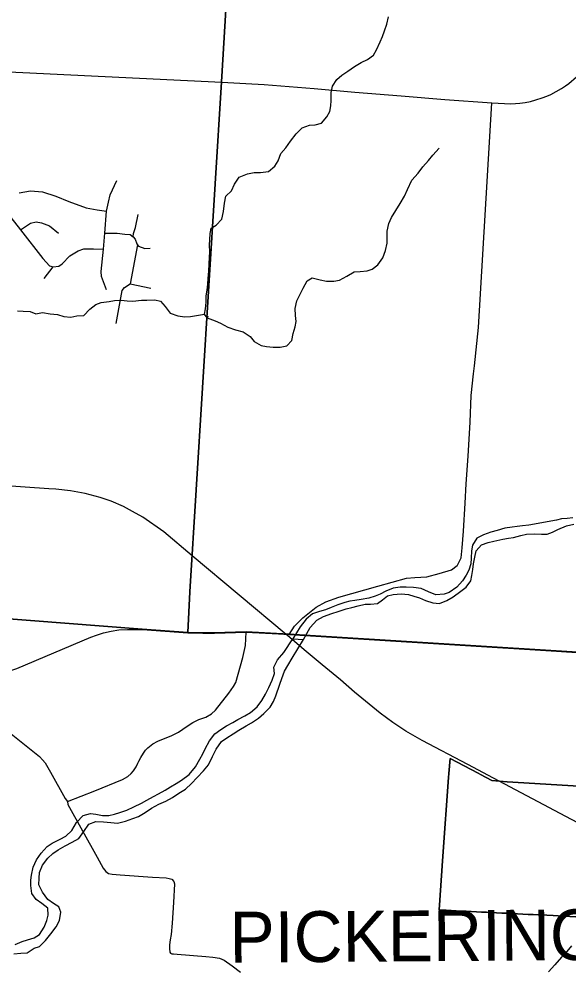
# Model space of a CAD drawing. Extents: x 114843 to 284848, y 317643 to 566895.
# Drawn here: x 256843 to 262264, y 365341 to 374715 of the extents above; entities that cross this region are included whole.
import ezdxf

# ---------------------------------------------------------------- set-up
doc = ezdxf.new("R2010")
doc.units = 0
for name, color, linetype in [('GM_X_City_Street', 7, 'Continuous'), ('GM_X_Corporation', 7, 'Continuous'), ('GM_X_Corporation_Text', 7, 'Continuous'), ('GM_X_County', 7, 'Continuous'), ('GM_X_County_Road', 7, 'Continuous'), ('GM_X_Minor_River', 7, 'Continuous'), ('GM_X_Rail_Line', 7, 'Continuous'), ('GM_X_Township', 7, 'Continuous'), ('GM_X_Township_Road', 7, 'Continuous')]:
    doc.layers.add(name, color=color, linetype=linetype)

msp = doc.modelspace()

# ---------------------------------------------------------------- linework, layer by layer
at = {"layer": 'GM_X_City_Street'}
for p, q in [((257091.4, 372161.1), (257178.7, 372276.1)), ((259082.8, 368676.2), (259399.1, 368659.2)), ((259399.1, 368659.2), (259451.8, 368656.4)), ((259451.8, 368656.4), (259504.5, 368653.5)), ((259504.5, 368653.5), (260084.6, 368617.5)), ((260084.6, 368617.5), (260190.1, 368611)), ((260190.1, 368611), (262141.3, 368489.9)), ((262141.3, 368489.9), (262389.1, 368474.5))]:
    msp.add_line(p, q, dxfattribs=at)
for points in [[(253430.8, 374423.2), (254945.4, 374315), (255822.2, 374242.8), (256539.2, 374205.6), (258841, 374094.4)], [(257704.7, 372048.7), (257654.5, 372179.6), (257653.2, 372229.8), (257675.8, 372449.5), (257688.9, 372607.7), (257706.7, 372824.2), (257723.8, 372912.1), (257742.7, 372984), (257808.4, 373125.4)], [(256842.8, 373001.9), (256954.8, 373024.5), (257074.5, 373014.9), (257205.6, 372969.1), (257332.7, 372919.3), (257505.6, 372856.9), (257613, 372835.4), (257706.7, 372824.2)], [(256649.7, 372899.6), (256856.2, 372638.3), (257078, 372357.6), (257142.9, 372284.6), (257178.7, 372276.1)], [(256856.2, 372638.3), (256956.7, 372705.9), (257012.8, 372719.1), (257064.5, 372708.4), (257144, 372679.3), (257230.9, 372606)], [(257967.4, 372571.2), (257971.3, 372602.3), (257990.1, 372662.1), (258017.7, 372790)], [(257688.9, 372607.7), (257811.7, 372606.4), (257885.4, 372597.4), (257939.3, 372592.7), (257967.4, 372571.2), (257986.6, 372546), (258004, 372501.6), (258011.5, 372492.2), (258021.7, 372479.4), (258083.2, 372454.5), (258135.2, 372457.8)], [(257178.7, 372276.1), (257234.7, 372281.4), (257266.9, 372305), (257343.8, 372384.1), (257424.3, 372433.2), (257480.4, 372452.5), (257578.2, 372453.2), (257675.8, 372449.5)], [(258011.5, 372492.2), (257937.5, 372106), (258142.7, 372065)], [(257799.1, 371716.3), (257860.3, 372041.8), (257881.3, 372070.2), (257937.5, 372106)], [(256224.2, 368221.8), (256295.4, 368220.6), (256383.9, 368224.7), (256438.1, 368229.4), (256482.8, 368234.1), (256521, 368239.6), (256571.3, 368248.6), (256636.2, 368263), (256691.7, 368277.3), (256753.2, 368295.1), (256822.5, 368319.9), (257552.1, 368628.2), (257606.7, 368647.6), (257676.8, 368669.9), (257752.2, 368686.9), (257826.8, 368698.7), (257912.7, 368704.6), (258058.4, 368703.3), (258506.6, 368672)], [(257319.5, 367009.6), (257591.4, 367113.5), (257862.3, 367226.5), (257914.7, 367255.2), (257948.7, 367284.4), (257970.2, 367311.5), (257996, 367352.5), (258013.1, 367386.5), (258022.5, 367408.3), (258042.2, 367443.1), (258068.8, 367485.9), (258089.9, 367515.5), (258111, 367539.1), (258161.1, 367576.2), (258212.1, 367603.2), (258347.9, 367658.3), (258415.4, 367693.3), (258500.1, 367752.9), (258555.4, 367788), (258615.1, 367815.4), (258683.5, 367841.1), (258739.5, 367871.6), (258779.7, 367909), (258910.8, 368076.2), (258958.2, 368142.6), (258979.7, 368182.6), (259050.2, 368428.9), (259074.6, 368547.2), (259078.4, 368610.6), (259082.8, 368676.2)], [(258506.6, 368672), (258656.3, 368666.4), (258768.1, 368666.9), (259082.8, 368676.2)], [(256224.2, 368221.8), (256224.5, 368157.8), (256227.3, 368130), (256237, 368105.8), (256256.3, 368084.2), (256285.5, 368059.2), (256384.7, 367979.3), (256996.8, 367490.6), (257043.9, 367453.6), (257073.7, 367419.9), (257099.1, 367389.7), (257151.8, 367299.8), (257296.1, 367038.7), (257319.5, 367009.6)]]:
    msp.add_lwpolyline(points, dxfattribs=at)
at = {"layer": 'GM_X_Corporation'}
for points in [[(262332.8, 365874.8), (262157.9, 365883.4), (262108, 365885.9), (262045.8, 365888.9), (261965.6, 365892.9), (261910.3, 365895.6), (261860.4, 365898.1), (261810.4, 365900.5), (261755.5, 365903.2), (261700.6, 365905.9), (261650.6, 365908.4), (261600.7, 365910.8), (261550.7, 365913.3), (261500.8, 365915.7), (261450.8, 365918.2), (261402.4, 365920.6), (261351, 365923.1), (261301, 365925.6), (261251.1, 365928), (261201.1, 365930.5), (261151.2, 365933), (261101.2, 365935.4), (261052.4, 365937.8), (260984.2, 365941.2), (261022, 366472.4), (261077.1, 367246.9), (261079.9, 367285.3), (261092.1, 367431.7), (261368, 367287.4), (261393.3, 367274), (261502.1, 367216.5), (261653.2, 367202.8), (261818.7, 367192.6), (262412.6, 367155.9)], [(262412.6, 367155.9), (261818.7, 367192.6), (261653.2, 367202.8), (261502.1, 367216.5), (261393.3, 367274), (261368, 367287.4), (261092.1, 367431.7), (261079.9, 367285.3), (261077.1, 367246.9), (261022, 366472.4), (260984.2, 365941.2), (261052.4, 365937.8), (261101.2, 365935.4), (261151.2, 365933), (261201.1, 365930.5), (261251.1, 365928), (261301, 365925.6), (261351, 365923.1), (261402.4, 365920.6), (261450.8, 365918.2), (261500.8, 365915.7), (261550.7, 365913.3), (261600.7, 365910.8), (261650.6, 365908.4), (261700.6, 365905.9), (261755.5, 365903.2), (261810.4, 365900.5), (261860.4, 365898.1), (261910.3, 365895.6), (261965.6, 365892.9), (262045.8, 365888.9), (262108, 365885.9), (262157.9, 365883.4), (262332.8, 365874.8)]]:
    msp.add_lwpolyline(points, dxfattribs=at)
at = {"layer": 'GM_X_County'}
for points in [[(267247.3, 381600.8), (267082, 378947.2), (264549.9, 379101.6), (259158.7, 379430.3), (258959, 376053.2), (258950.5, 375957.1), (258839.8, 374097.3), (258528, 369074.4), (258505.5, 368674.8), (258655.1, 368669.2), (258766.9, 368669.7), (259081.6, 368679), (259503.3, 368656.4), (262504, 368470.2), (263774.8, 368395.5), (263431.9, 363251.7), (263136.7, 358821.4), (262971.2, 356092.7), (262974.5, 356040.8), (262909.7, 355135), (262821.4, 353806.9)], [(262504, 368470.2), (259503.3, 368656.4), (259081.6, 368679), (258766.9, 368669.7), (258655.1, 368669.2), (258505.5, 368674.8), (258528, 369074.4), (258839.8, 374097.3), (258950.5, 375957.1), (258959, 376053.2), (259158.7, 379430.3), (264549.9, 379101.6)]]:
    msp.add_lwpolyline(points, dxfattribs=at)
at = {"layer": 'GM_X_County_Road'}
for p, q in [((259082.8, 368676.2), (259399.1, 368659.2)), ((259399.1, 368659.2), (259451.8, 368656.4)), ((259451.8, 368656.4), (259504.5, 368653.5)), ((259504.5, 368653.5), (260084.6, 368617.5)), ((260084.6, 368617.5), (260190.1, 368611)), ((260190.1, 368611), (262141.3, 368489.9)), ((262141.3, 368489.9), (262389.1, 368474.5))]:
    msp.add_line(p, q, dxfattribs=at)
msp.add_lwpolyline([(257319.5, 367009.6), (257324.1, 366981), (257611.8, 366460.4), (257672.4, 366351.5), (257699.6, 366319.5), (257725.8, 366300.6), (257762.3, 366293.9), (257841.3, 366286.7), (258159.2, 366263.8), (258292.1, 366257), (258323.4, 366252.4), (258349.5, 366244.4), (258367.9, 366221.1), (258375.9, 366197.7), (258365.1, 366013.6), (258350.9, 365810.3), (258341.3, 365699.1), (258331.7, 365647), (258327.3, 365598.3), (258325.8, 365562.7), (258329.5, 365527.1), (258335.7, 365516.8), (258347.9, 365510.8), (258367, 365509.2), (258402.6, 365505.1), (258684.9, 365483.7), (258753.5, 365476.4), (258817.8, 365465.6), (258864, 365448.6), (258945.1, 365391), (259027.2, 365327.3)], dxfattribs=at)
at = {"layer": 'GM_X_Minor_River'}
for points in [[(258696.2, 371771.4), (258670.5, 371807.6), (258680.8, 371859.6), (258687.3, 371925.7), (258687.7, 371987.9), (258696.1, 372043.9), (258702.5, 372104), (258706.9, 372160.1), (258713.4, 372232.2), (258715.9, 372302.3), (258720.4, 372370.5), (258722.7, 372420.5), (258721.2, 372490.7), (258723.6, 372540.8), (258726, 372602.9), (258736.4, 372654.9), (258786.5, 372684.7), (258842.9, 372744.4), (258857.4, 372818.5), (258867.9, 372900.6), (258882.4, 372970.6), (258938.7, 373022.4), (258965.2, 373090.4), (259011.6, 373156.2), (259095.8, 373191.7), (259159.8, 373203.3), (259221.8, 373204.9), (259301.7, 373212.4), (259364.1, 373266.1), (259396.4, 373320), (259422.9, 373392), (259471.2, 373445.8), (259519.7, 373513.6), (259576.1, 373585.4), (259632.5, 373643.1), (259706.6, 373668.7), (259760.6, 373674.4), (259824.6, 373690), (259877, 373751.8), (259905.3, 373803.7), (259915.7, 373859.7), (259920.1, 373913.8), (259920.6, 373992), (259933.1, 374054), (259975.5, 374117.9), (260025.7, 374161.7), (260084, 374201.4), (260148.2, 374249), (260216.4, 374286.7), (260278.6, 374316.3), (260336.8, 374360), (260365.2, 374412), (260403.7, 374489.9), (260426.1, 374543.9), (260446.4, 374597.8), (260466.9, 374665.8), (260483.3, 374735.9)], [(258703, 371788.1), (258696.2, 371771.4), (258775.9, 371742.8), (258829.7, 371718.4), (258901.4, 371681.8), (258977.1, 371653.3), (259050.9, 371634.7), (259120.6, 371590.2), (259160.2, 371539.8), (259229.8, 371501.3), (259283.7, 371490.9), (259347.6, 371482.5), (259417.5, 371484), (259483.6, 371495.6), (259531.9, 371549.4), (259546.4, 371619.4), (259564.8, 371685.4), (259573.2, 371737.5), (259567.6, 371795.6), (259564.1, 371865.8), (259580.6, 371939.9), (259643.4, 372063.7), (259681.9, 372135.6), (259734, 372165.3), (259809.8, 372146.8), (259873.7, 372134.3), (259945.6, 372133.9), (260001.6, 372143.5), (260073.8, 372183.1), (260146.1, 372224.7), (260206, 372230.3), (260274, 372233.9), (260324.1, 372251.6), (260380.3, 372293.3), (260428.8, 372363.2), (260455.3, 372435.1), (260471.7, 372507.2), (260472.6, 372627.4), (260487.1, 372701.5), (260515.5, 372761.4), (260557.9, 372829.3), (260598.4, 372897.2), (260642.8, 372971), (260671.3, 373037), (260713.9, 373126.9), (260776.3, 373198.6), (260824.7, 373258.4), (260879.1, 373322.2), (260923.4, 373376), (260983.8, 373443.8)], [(256826.4, 371840), (256884.3, 371838.1), (256952.2, 371834.1), (257010.1, 371812.2), (257074, 371826.3), (257149.9, 371812.3), (257221.8, 371806.4), (257283.7, 371784.4), (257353.6, 371778.5), (257411.5, 371790.6), (257481.4, 371794.6), (257541.2, 371858.8), (257599.1, 371905), (257653, 371925.1), (257732.8, 371933.2), (257784.7, 371943.3), (257850.6, 371947.3), (257908.5, 371939.4), (257964.4, 371937.5), (258050.3, 371945.6), (258104.2, 371947.6), (258180.1, 371949.7), (258236, 371935.8), (258284, 371885.7), (258334, 371819.6), (258409.9, 371791.6), (258477.8, 371783.7), (258533.7, 371785.8), (258670.5, 371807.6)], [(262301.2, 369803.4), (262245.2, 369797.8), (262191.2, 369792.1), (262141.1, 369780.5), (262085.1, 369768.8), (262031.1, 369759.1), (261975.1, 369749.5), (261923.1, 369739.8), (261869, 369732.2), (261807, 369722.6), (261753, 369716.9), (261703.1, 369711.2), (261633, 369699.7), (261555, 369678.1), (261492.9, 369660.5), (261422.8, 369634.9), (261356.6, 369601.3), (261314.2, 369533.4), (261301.8, 369479.4), (261301.3, 369405.2), (261294.9, 369351.2), (261276.5, 369289.2), (261250.1, 369237.2), (261215.8, 369183.4), (261159.4, 369119.6), (261083.1, 369068), (261033, 369050.3), (260951.1, 369044.8), (260879.3, 369073.4), (260805.7, 369107.9), (260731.8, 369116.4), (260657.9, 369118.9), (260599.9, 369119.3), (260531.9, 369111.7), (260457.8, 369082.2), (260403.6, 369050.5), (260353.5, 369030.8), (260289.4, 369013.2), (260215.4, 368997.6), (260153.4, 368988), (260103.4, 368982.3), (260053.4, 368970.6), (259985.3, 368947), (259919.1, 368919.4), (259863, 368897.8), (259805, 368880.1), (259736.9, 368856.5), (259674.5, 368804.8), (259614.1, 368729.1), (259542.8, 368610.7)], [(259648.2, 368604.4), (259711.9, 368722.4), (259778.4, 368794.1), (259844.6, 368829.7), (259924.7, 368861.3), (259988.8, 368880.9), (260068.9, 368906.4), (260124.9, 368920.1), (260187, 368935.7), (260255.1, 368953.3), (260309, 368952.9), (260375, 368960.5), (260425.2, 368996.2), (260475.4, 369034), (260529.5, 369047.6), (260609.5, 369055.1), (260681.3, 369046.6), (260735.2, 369032.2), (260791, 369013.8), (260850.8, 368989.4), (260920.5, 368964.9), (260988.4, 368958.4), (261058.6, 368988), (261122.8, 369023.7), (261199.1, 369081.3), (261249.3, 369119), (261295.7, 369182.8), (261306.1, 369234.9), (261316.5, 369294.9), (261322.9, 369351), (261335.3, 369417.1), (261349.7, 369479.1), (261400.1, 369536.9), (261466.2, 369558.5), (261524.2, 369572.1), (261612.3, 369593.6), (261668.3, 369603.2), (261718.3, 369610.9), (261788.4, 369628.5), (261846.4, 369642.1), (261920.4, 369645.6), (261992.3, 369643.2), (262048.3, 369642.8), (262100.3, 369660.5), (262154.5, 369688.2), (262238.7, 369725.7), (262312.7, 369739.2)], [(256791.3, 365509.8), (256859.2, 365515.9), (256923.1, 365519.9), (256992.9, 365566.1), (257044.8, 365582.2), (257104.6, 365640.4), (257156.5, 365706.6), (257210.3, 365776.7), (257242.2, 365838.9), (257254.1, 365921), (257234.1, 365971.1), (257182.1, 366005.1), (257128.2, 366045.2), (257074.2, 366115.2), (257038.1, 366187.3), (257040.1, 366255.5), (257046, 366311.6), (257073.9, 366383.7), (257127.7, 366449.9), (257177.6, 366496.1), (257229.5, 366534.2), (257299.3, 366572.3), (257367.2, 366608.5), (257433, 366644.6), (257480.9, 366712.8), (257530.7, 366785), (257600.6, 366813.1), (257676.4, 366809.2), (257746.3, 366803.2), (257814.2, 366797.3), (257892.1, 366817.4), (257963.9, 366843.5), (258019.8, 366861.6), (258085.7, 366899.8), (258147.5, 366943.9), (258219.4, 366982.1), (258291.2, 367012.2), (258355.1, 367050.4), (258418.9, 367090.5), (258482.8, 367132.6), (258544.6, 367186.8), (258598.5, 367245), (258660.3, 367311.2), (258710.2, 367371.3), (258750, 367453.5), (258785.9, 367525.7), (258839.7, 367599.9), (258891.6, 367638), (258953.5, 367676.2), (259009.3, 367712.3), (259081.2, 367754.5), (259133.1, 367782.6), (259204.9, 367830.7), (259254.8, 367874.9), (259318.6, 367937.1), (259352.5, 367993.2), (259374.4, 368049.3), (259412.2, 368163.6), (259432.1, 368221.7), (259460, 368291.9), (259493.8, 368350), (259533.7, 368420.2), (259648.2, 368604.4)], [(256805.2, 365602), (256873, 365632.1), (256924.9, 365648.2), (256992.8, 365668.3), (257044.7, 365700.4), (257090.5, 365770.6), (257118.4, 365838.8), (257130.3, 365890.9), (257128.3, 365959), (257066.3, 366005), (257010.4, 366043), (256968.4, 366103.1), (256960.3, 366181.2), (256960.2, 366233.3), (256966.2, 366285.4), (256982, 366363.6), (257015.9, 366433.8), (257061.8, 366501.9), (257119.6, 366566.1), (257169.5, 366598.2), (257247.3, 366638.4), (257303.2, 366666.5), (257363.1, 366724.7), (257410.9, 366802.9), (257474.7, 366871.1), (257548.6, 366891.2), (257600.5, 366883.2), (257664.4, 366871.3), (257728.3, 366871.3), (257784.2, 366885.4), (257836.1, 366901.5), (257906, 366925.6), (257975.8, 366955.8), (258051.6, 366993.9), (258103.5, 367024), (258167.4, 367058.2), (258219.3, 367086.3), (258283.1, 367120.4), (258335, 367152.5), (258392.9, 367186.7), (258442.8, 367220.8), (258518.6, 367277), (258582.4, 367351.2), (258624.2, 367425.4), (258654.1, 367477.5), (258678, 367529.6), (258719.9, 367607.8), (258771.7, 367676), (258833.6, 367720.1), (258887.5, 367754.3), (258949.3, 367786.4), (258999.2, 367816.5), (259069.1, 367852.6), (259123, 367886.8), (259190.8, 367942.9), (259236.6, 368005.1), (259272.5, 368067.3), (259306.4, 368133.4), (259338.3, 368203.6), (259360.1, 368269.7), (259356.1, 368333.9), (259392, 368404), (259453.8, 368476.2), (259542.8, 368610.7)], [(259542.8, 368610.7), (259648.2, 368604.4)], [(262288.3, 365589.7), (262242.5, 365533.5), (262190.6, 365475.4), (262122.8, 365401.2), (262063, 365331)]]:
    msp.add_lwpolyline(points, dxfattribs=at)
at = {"layer": 'GM_X_Rail_Line'}
for points in [[(257136.1, 370089.4), (255687.1, 370188.7), (255416.5, 370226.1), (255301.1, 370244.5), (255179.6, 370285.1), (255079.5, 370315.1), (254946.1, 370370.5), (254637.8, 370543.6), (252969.1, 371533.1), (250508.7, 372998), (247766.3, 374638.2)], [(258550.6, 369430.1), (258271.9, 369665.8), (258062.7, 369810.5), (257960.5, 369866.8), (257873.3, 369915.4), (257750.1, 369966.8), (257643.8, 370004.4), (257494.7, 370043.9), (257350.1, 370069.9), (257205.7, 370084.7), (257136.1, 370089.4)], [(259491.3, 368642.1), (259476.3, 368654.8), (258550.6, 369430.1)], [(263623.8, 366129.9), (262887.1, 366518.7), (262232.9, 366862.2), (261519.2, 367238.6), (261265.6, 367372.4), (260817.4, 367609.7), (260657.1, 367701.3), (260528.4, 367786), (260404.3, 367877.9), (260151.3, 368086.7), (260010.5, 368206.3), (259831, 368356), (259674.4, 368487.3), (259491.3, 368642.1)]]:
    msp.add_lwpolyline(points, dxfattribs=at)
at = {"layer": 'GM_X_Township'}
for points in [[(267247.3, 381600.8), (267082, 378947.2), (264549.9, 379101.6), (259158.7, 379430.3), (258959, 376053.2), (258950.5, 375957.1), (258839.8, 374097.3), (258528, 369074.4), (258505.5, 368674.8), (258057.3, 368706.1), (255469.9, 368906.2), (253999.2, 369015.9), (253491.1, 369051.3), (253054.1, 369082.9), (249612.8, 369333.1), (247737.5, 369465.4)], [(262504, 368470.2), (259503.3, 368656.4), (259081.6, 368679), (258766.9, 368669.7), (258655.1, 368669.2), (258505.5, 368674.8), (258528, 369074.4), (258839.8, 374097.3), (258950.5, 375957.1), (258959, 376053.2), (259158.7, 379430.3), (264549.9, 379101.6)], [(247737.5, 369465.4), (249612.8, 369333.1), (253054.1, 369082.9), (253491.1, 369051.3), (253999.2, 369015.9), (255469.9, 368906.2), (258057.3, 368706.1), (258505.5, 368674.8), (258655.1, 368669.2), (258766.9, 368669.7), (259081.6, 368679), (259503.3, 368656.4), (262504, 368470.2), (263774.8, 368395.5), (263431.9, 363251.7), (263136.7, 358821.4), (262971.2, 356092.7), (262974.5, 356040.8), (262909.7, 355135), (262821.4, 353806.9)]]:
    msp.add_lwpolyline(points, dxfattribs=at)
at = {"layer": 'GM_X_Township_Road'}
for points in [[(258841, 374094.4), (259079.3, 374081.7), (259259.4, 374069.3), (259752.9, 374031.3), (260153.3, 373994.9), (260611.2, 373959.7), (261039.9, 373922.2), (261504.5, 373889), (261629.9, 373881.8), (261692, 373881.1), (261736.7, 373882.2), (261780, 373886.1), (261833.4, 373894.6), (261883.9, 373904.5), (261938.2, 373918.4), (261999.2, 373938), (262044.8, 373955.5), (262083.5, 373973.4), (262136.7, 374001.3), (262189.5, 374031.4), (262228, 374056.5), (262263, 374081.7), (262336.5, 374145.4)], [(259504.5, 368653.5), (259559.3, 368737.4), (259639.3, 368818.1), (259771.5, 368924.4), (259866.8, 368976.3), (259996.3, 369021.7), (260379.4, 369130), (260661.4, 369209.4), (260744, 369214.9), (260864.1, 369223.2), (260984.3, 369253.5), (261104.5, 369289.8), (261160.5, 369334.9), (261164.5, 369338.1), (261200.5, 369410.4), (261210.5, 369506.8), (261224.3, 369671.5), (261242, 369946.6), (261249.8, 370139.4), (261269.6, 370410.5), (261289.2, 370743.9), (261299, 371006.9), (261322.4, 371221.8), (261331.1, 371299.5), (261373.4, 371677.2), (261504.5, 373889)]]:
    msp.add_lwpolyline(points, dxfattribs=at)

# ---------------------------------------------------------------- texts
at = {"layer": 'GM_X_Corporation_Text'}
msp.add_text('PICKERINGTON', height=500.037, rotation=0.41481, dxfattribs=at).set_placement((258919.1, 365422.6))

doc.saveas('drawing.dxf')
